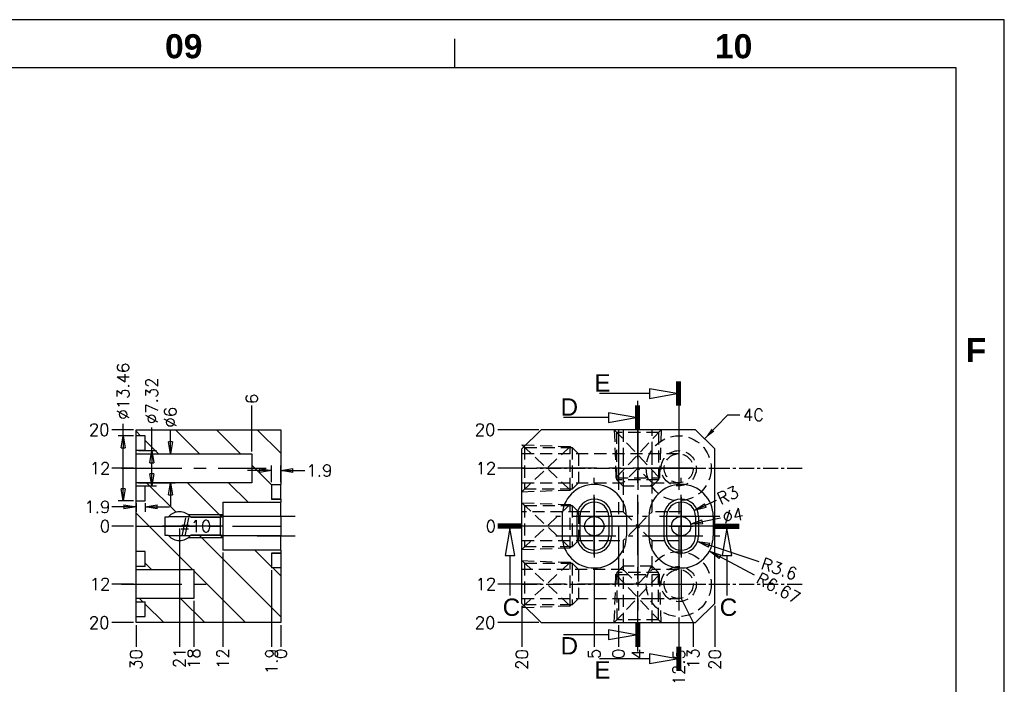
# Model space of a CAD drawing. Extents: x 2651 to 11825, y -3833 to 1075.
# Tile 461 of 656: x 5967 to 6171, y -3151 to -3013. Entities that reach past the tile are written whole.
import ezdxf
from ezdxf.enums import TextEntityAlignment as Align

# ---------------------------------------------------------------- set-up
doc = ezdxf.new("R2010")
doc.units = 0
doc.header["$LTSCALE"] = 10
for name, pattern in [('CENTER', [2, 1.25, -0.25, 0.25, -0.25]), ('HIDDEN', [0.375, 0.25, -0.125]), ('PHANTOM', [2.5, 1.25, -0.25, 0.25, -0.25, 0.25, -0.25])]:
    doc.linetypes.add(name, pattern=pattern)
doc.layers.get('0').update_dxf_attribs({"linetype": 'CONTINUOUS'})
doc.layers.get('Defpoints').update_dxf_attribs({"linetype": 'CONTINUOUS'})
for name, color, linetype in [('204', 7, 'CONTINUOUS'), ('BOX', 4, 'CONTINUOUS'), ('CEN', 1, 'CENTER'), ('COOL', 150, 'HIDDEN'), ('DIM', 3, 'CONTINUOUS'), ('PART', 7, 'CONTINUOUS'), ('TEXT', 4, 'CONTINUOUS'), ('WARNINGS', 7, 'CONTINUOUS')]:
    doc.layers.add(name, color=color, linetype=linetype)
doc.styles.get("Standard").update_dxf_attribs({"font": 'romans.shx'})
doc.dimstyles.new('1-1', dxfattribs={"dimtxt": 2.5, "dimasz": 2.5, "dimexe": 1, "dimexo": 0.5, "dimtad": 0, "dimrnd": 1.38778e-17, "dimzin": 9, "dimdsep": 46, "dimtxsty": 'Standard', "dimblk": 'CLOSED', "dimcen": 0, "dimclrd": 3, "dimclre": 3, "dimclrt": 3, "dimazin": 2, "dimtfac": 0.75, "dimtofl": 0, "dimtmove": 0, "dimatfit": 3, "dimfxl": 0, "dimtolj": 1, "dimarcsym": 0})

# ---------------------------------------------------------------- blocks, each defined once
blk = doc.blocks.new('dg')
at = {"color": 4}
blk.add_line((1026, 816), (1026, 810), dxfattribs=at)
at = {"layer": 'BOX', "color": 3}
for points in [[(0, 0), (1140, 0), (1140, 820), (0, 820)], [(10, 10), (1130, 10), (1130, 810), (10, 810)]]:
    blk.add_lwpolyline(points, close=True, dxfattribs=at)
at = {"color": 4, "char_height": 5, "attachment_point": 1}
for s, width, heights, insert in [('{\\fArial|b1|i0|c0|p34;\\C6;09}', 8, [5.81], (966, 817)), ('{\\fArial|b1|i0|c0|p34;\\C6;10}', 8, [0], (1080, 817)), ('{\\fArial|b1|i0|c0|p34;\\C6;F}', 6, [0], (1132, 754))]:
    blk.add_mtext_dynamic_manual_height_columns(s, width=width, gutter_width=12.5, heights=heights, dxfattribs=dict(at, insert=insert))
blk = doc.blocks.new('*D3571')
at = {"layer": 'Defpoints', "color": 0}
for p in [(6065.68, -3118.36), (6070.68, -3118.36), (6090.68, -3118.36)]:
    blk.add_point(p, dxfattribs=at)
at = {"layer": 'DIM', "color": 3, "lineweight": -2}
blk.add_line((6070.18, -3118.36), (6065.68, -3118.36), dxfattribs=at)
at = {"layer": 'DIM', "color": 3, "insert": (6064.23, -3118.36), "char_height": 2.5, "attachment_point": 5}
blk.add_mtext('\\A1;0', dxfattribs=at)
blk = doc.blocks.new('_Closed')
at = {"color": 0, "linetype": 'ByBlock', "lineweight": -2}
for p, q in [((-1, 0.167), (0, 0)), ((-1, 0.167), (-1, -0.167)), ((0, 0), (-1, -0.167)), ((0, 0), (-1, 0))]:
    blk.add_line(p, q, dxfattribs=at)
blk = doc.blocks.new('*D3572')
at = {"layer": 'Defpoints', "color": 0}
for p in [(6090.68, -3118.36), (6094.68, -3138.36), (6094.68, -3143.36)]:
    blk.add_point(p, dxfattribs=at)
at = {"layer": 'DIM', "color": 3, "lineweight": -2}
blk.add_line((6094.68, -3138.86), (6094.68, -3143.36), dxfattribs=at)
at = {"layer": 'DIM', "color": 3, "insert": (6094.68, -3144.88), "char_height": 2.5, "attachment_point": 5, "rotation": 90}
blk.add_mtext('\\A1;4', dxfattribs=at)
blk = doc.blocks.new('*D3573')
at = {"layer": 'Defpoints', "color": 0}
for p in [(6090.68, -3118.36), (6090.68, -3138.36), (6090.68, -3143.36)]:
    blk.add_point(p, dxfattribs=at)
at = {"layer": 'DIM', "color": 3, "lineweight": -2}
blk.add_line((6090.68, -3138.86), (6090.68, -3143.36), dxfattribs=at)
at = {"layer": 'DIM', "color": 3, "insert": (6090.68, -3144.82), "char_height": 2.5, "attachment_point": 5, "rotation": 90}
blk.add_mtext('\\A1;0', dxfattribs=at)
blk = doc.blocks.new('*D3574')
at = {"layer": 'Defpoints', "color": 0}
for p in [(6090.68, -3118.36), (6070.68, -3134.36), (6070.68, -3143.36)]:
    blk.add_point(p, dxfattribs=at)
at = {"layer": 'DIM', "color": 3, "lineweight": -2}
blk.add_line((6070.68, -3134.86), (6070.68, -3143.36), dxfattribs=at)
at = {"layer": 'DIM', "color": 3, "insert": (6070.68, -3146.01), "char_height": 2.5, "attachment_point": 5, "rotation": 90}
blk.add_mtext('\\A1;20', dxfattribs=at)
blk = doc.blocks.new('*D3575')
at = {"layer": 'Defpoints', "color": 0}
for p in [(6090.68, -3118.36), (6110.68, -3134.36), (6110.68, -3143.36)]:
    blk.add_point(p, dxfattribs=at)
at = {"layer": 'DIM', "color": 3, "lineweight": -2}
blk.add_line((6110.68, -3134.86), (6110.68, -3143.36), dxfattribs=at)
at = {"layer": 'DIM', "color": 3, "insert": (6110.68, -3146.01), "char_height": 2.5, "attachment_point": 5, "rotation": 90}
blk.add_mtext('\\A1;20', dxfattribs=at)
blk = doc.blocks.new('*D3576')
at = {"layer": 'Defpoints', "color": 0}
for p in [(6090.68, -3118.36), (6103.18, -3137.09), (6103.18, -3143.36)]:
    blk.add_point(p, dxfattribs=at)
at = {"layer": 'DIM', "color": 3, "lineweight": -2}
blk.add_line((6103.18, -3137.59), (6103.18, -3143.36), dxfattribs=at)
at = {"layer": 'DIM', "color": 3, "insert": (6103.18, -3147.61), "char_height": 2.5, "attachment_point": 5, "rotation": 90}
blk.add_mtext('\\A1;12.5', dxfattribs=at)
blk = doc.blocks.new('*D3577')
at = {"layer": 'Defpoints', "color": 0}
for p in [(6090.68, -3118.36), (6085.68, -3127.36), (6085.68, -3143.36)]:
    blk.add_point(p, dxfattribs=at)
at = {"layer": 'DIM', "color": 3, "lineweight": -2}
blk.add_line((6085.68, -3127.86), (6085.68, -3143.36), dxfattribs=at)
at = {"layer": 'DIM', "color": 3, "insert": (6085.68, -3144.82), "char_height": 2.5, "attachment_point": 5, "rotation": 90}
blk.add_mtext('\\A1;5', dxfattribs=at)
blk = doc.blocks.new('*D3578')
at = {"layer": 'Defpoints', "color": 0}
for p in [(6090.68, -3118.36), (6103.68, -3127.03), (6106.17, -3143.36)]:
    blk.add_point(p, dxfattribs=at)
at = {"layer": 'DIM', "color": 3, "lineweight": -2}
for p, q in [((6103.68, -3127.53), (6103.68, -3133.36)), ((6103.68, -3133.36), (6106.17, -3138.36)), ((6106.17, -3138.36), (6106.17, -3143.36))]:
    blk.add_line(p, q, dxfattribs=at)
at = {"layer": 'DIM', "color": 3, "insert": (6106.17, -3145.83), "char_height": 2.5, "attachment_point": 5, "rotation": 90}
blk.add_mtext('\\A1;13', dxfattribs=at)
blk = doc.blocks.new('*D3579')
at = {"layer": 'Defpoints', "color": 0}
for p in [(6065.68, -3106.36), (6070.68, -3106.36), (6090.68, -3118.36)]:
    blk.add_point(p, dxfattribs=at)
at = {"layer": 'DIM', "color": 3, "lineweight": -2}
blk.add_line((6070.18, -3106.36), (6065.68, -3106.36), dxfattribs=at)
at = {"layer": 'DIM', "color": 3, "insert": (6063.21, -3106.36), "char_height": 2.5, "attachment_point": 5}
blk.add_mtext('\\A1;12', dxfattribs=at)
blk = doc.blocks.new('*D3580')
at = {"layer": 'Defpoints', "color": 0}
for p in [(6090.68, -3118.36), (6065.68, -3130.36), (6070.68, -3130.36)]:
    blk.add_point(p, dxfattribs=at)
at = {"layer": 'DIM', "color": 3, "lineweight": -2}
blk.add_line((6070.18, -3130.36), (6065.68, -3130.36), dxfattribs=at)
at = {"layer": 'DIM', "color": 3, "insert": (6063.21, -3130.36), "char_height": 2.5, "attachment_point": 5}
blk.add_mtext('\\A1;12', dxfattribs=at)
blk = doc.blocks.new('*D3581')
at = {"layer": 'Defpoints', "color": 0}
for p in [(6090.68, -3118.36), (6065.68, -3138.36), (6074.68, -3138.36)]:
    blk.add_point(p, dxfattribs=at)
at = {"layer": 'DIM', "color": 3, "lineweight": -2}
blk.add_line((6074.18, -3138.36), (6065.68, -3138.36), dxfattribs=at)
at = {"layer": 'DIM', "color": 3, "insert": (6063.04, -3138.36), "char_height": 2.5, "attachment_point": 5}
blk.add_mtext('\\A1;20', dxfattribs=at)
blk = doc.blocks.new('*D3582')
at = {"layer": 'Defpoints', "color": 0}
for p in [(6065.68, -3098.36), (6074.68, -3098.36), (6090.68, -3118.36)]:
    blk.add_point(p, dxfattribs=at)
at = {"layer": 'DIM', "color": 3, "lineweight": -2}
blk.add_line((6074.18, -3098.36), (6065.68, -3098.36), dxfattribs=at)
at = {"layer": 'DIM', "color": 3, "insert": (6063.04, -3098.36), "char_height": 2.5, "attachment_point": 5}
blk.add_mtext('\\A1;20', dxfattribs=at)
blk = doc.blocks.new('*D3583')
at = {"layer": 'Defpoints', "color": 0}
for p in [(6020.68, -3118.36), (6020.68, -3138.36), (6020.68, -3143.36)]:
    blk.add_point(p, dxfattribs=at)
at = {"layer": 'DIM', "color": 3, "lineweight": -2}
blk.add_line((6020.68, -3138.86), (6020.68, -3143.36), dxfattribs=at)
at = {"layer": 'DIM', "color": 3, "insert": (6020.68, -3144.82), "char_height": 2.5, "attachment_point": 5, "rotation": 90}
blk.add_mtext('\\A1;0', dxfattribs=at)
blk = doc.blocks.new('*D3589')
at = {"layer": 'Defpoints', "color": 0}
for p in [(6020.68, -3118.36), (6008.68, -3123.32), (6008.68, -3143.36)]:
    blk.add_point(p, dxfattribs=at)
at = {"layer": 'DIM', "color": 3, "lineweight": -2}
blk.add_line((6008.68, -3123.82), (6008.68, -3143.36), dxfattribs=at)
at = {"layer": 'DIM', "color": 3, "insert": (6008.68, -3145.83), "char_height": 2.5, "attachment_point": 5, "rotation": 90}
blk.add_mtext('\\A1;12', dxfattribs=at)
blk = doc.blocks.new('*D3590')
at = {"layer": 'Defpoints', "color": 0}
for p in [(6020.68, -3118.36), (6018.78, -3127.01), (6018.78, -3143.36)]:
    blk.add_point(p, dxfattribs=at)
at = {"layer": 'DIM', "color": 3, "lineweight": -2}
blk.add_line((6018.78, -3127.51), (6018.78, -3143.36), dxfattribs=at)
at = {"layer": 'DIM', "color": 3, "insert": (6018.78, -3146.36), "char_height": 2.5, "attachment_point": 5, "rotation": 90}
blk.add_mtext('\\A1;1.9', dxfattribs=at)
blk = doc.blocks.new('*D3591')
at = {"layer": 'Defpoints', "color": 0}
for p in [(6020.68, -3118.36), (6002.68, -3133.36), (6002.68, -3143.36)]:
    blk.add_point(p, dxfattribs=at)
at = {"layer": 'DIM', "color": 3, "lineweight": -2}
blk.add_line((6002.68, -3133.86), (6002.68, -3143.36), dxfattribs=at)
at = {"layer": 'DIM', "color": 3, "insert": (6002.68, -3145.83), "char_height": 2.5, "attachment_point": 5, "rotation": 90}
blk.add_mtext('\\A1;18', dxfattribs=at)
blk = doc.blocks.new('*D3592')
at = {"layer": 'Defpoints', "color": 0}
for p in [(6020.68, -3118.36), (5990.68, -3138.36), (5990.68, -3143.36)]:
    blk.add_point(p, dxfattribs=at)
at = {"layer": 'DIM', "color": 3, "lineweight": -2}
blk.add_line((5990.68, -3138.86), (5990.68, -3143.36), dxfattribs=at)
at = {"layer": 'DIM', "color": 3, "insert": (5990.68, -3146.01), "char_height": 2.5, "attachment_point": 5, "rotation": 90}
blk.add_mtext('\\A1;30', dxfattribs=at)
blk = doc.blocks.new('*D3593')
at = {"layer": 'Defpoints', "color": 0}
for p in [(5999.68, -3118.36), (6020.68, -3118.36), (5999.68, -3143.36)]:
    blk.add_point(p, dxfattribs=at)
at = {"layer": 'DIM', "color": 3, "lineweight": -2}
blk.add_line((5999.68, -3118.86), (5999.68, -3143.36), dxfattribs=at)
at = {"layer": 'DIM', "color": 3, "insert": (5999.68, -3145.65), "char_height": 2.5, "attachment_point": 5, "rotation": 90}
blk.add_mtext('\\A1;21', dxfattribs=at)
blk = doc.blocks.new('*D3602')
at = {"layer": 'Defpoints', "color": 0}
for p in [(5985.68, -3118.36), (5990.68, -3118.36), (6020.68, -3118.36)]:
    blk.add_point(p, dxfattribs=at)
at = {"layer": 'DIM', "color": 3, "lineweight": -2}
blk.add_line((5990.18, -3118.36), (5985.68, -3118.36), dxfattribs=at)
at = {"layer": 'DIM', "color": 3, "insert": (5984.23, -3118.36), "char_height": 2.5, "attachment_point": 5}
blk.add_mtext('\\A1;0', dxfattribs=at)
blk = doc.blocks.new('*D3603')
at = {"layer": 'Defpoints', "color": 0}
for p in [(5985.68, -3106.36), (5990.68, -3106.36), (6020.68, -3118.36)]:
    blk.add_point(p, dxfattribs=at)
at = {"layer": 'DIM', "color": 3, "lineweight": -2}
blk.add_line((5990.18, -3106.36), (5985.68, -3106.36), dxfattribs=at)
at = {"layer": 'DIM', "color": 3, "insert": (5983.21, -3106.36), "char_height": 2.5, "attachment_point": 5}
blk.add_mtext('\\A1;12', dxfattribs=at)
blk = doc.blocks.new('*D3604')
at = {"layer": 'Defpoints', "color": 0}
for p in [(5985.68, -3098.36), (5990.68, -3098.36), (6020.68, -3118.36)]:
    blk.add_point(p, dxfattribs=at)
at = {"layer": 'DIM', "color": 3, "lineweight": -2}
blk.add_line((5990.18, -3098.36), (5985.68, -3098.36), dxfattribs=at)
at = {"layer": 'DIM', "color": 3, "insert": (5983.04, -3098.36), "char_height": 2.5, "attachment_point": 5}
blk.add_mtext('\\A1;20', dxfattribs=at)
blk = doc.blocks.new('*D3605')
at = {"layer": 'Defpoints', "color": 0}
for p in [(6020.68, -3118.36), (5985.68, -3130.36), (5990.68, -3130.36)]:
    blk.add_point(p, dxfattribs=at)
at = {"layer": 'DIM', "color": 3, "lineweight": -2}
blk.add_line((5990.18, -3130.36), (5985.68, -3130.36), dxfattribs=at)
at = {"layer": 'DIM', "color": 3, "insert": (5983.21, -3130.36), "char_height": 2.5, "attachment_point": 5}
blk.add_mtext('\\A1;12', dxfattribs=at)
blk = doc.blocks.new('*D3606')
at = {"layer": 'Defpoints', "color": 0}
for p in [(6020.68, -3118.36), (5985.68, -3138.36), (5990.68, -3138.36)]:
    blk.add_point(p, dxfattribs=at)
at = {"layer": 'DIM', "color": 3, "lineweight": -2}
blk.add_line((5990.18, -3138.36), (5985.68, -3138.36), dxfattribs=at)
at = {"layer": 'DIM', "color": 3, "insert": (5983.04, -3138.36), "char_height": 2.5, "attachment_point": 5}
blk.add_mtext('\\A1;20', dxfattribs=at)
blk = doc.blocks.new('*D3607')
at = {"layer": 'Defpoints', "color": 0}
for p in [(6014.68, -3093.36), (6014.68, -3103.36), (6020.68, -3118.36)]:
    blk.add_point(p, dxfattribs=at)
at = {"layer": 'DIM', "color": 3, "lineweight": -2}
blk.add_line((6014.68, -3102.86), (6014.68, -3093.36), dxfattribs=at)
at = {"layer": 'DIM', "color": 3, "insert": (6014.68, -3091.96), "char_height": 2.5, "attachment_point": 5, "rotation": 90}
blk.add_mtext('\\A1;6', dxfattribs=at)
blk = doc.blocks.new('*D3608')
at = {"layer": 'Defpoints', "color": 0}
for p in [(5990.68, -3102.7), (5990.68, -3110.02), (5993.93, -3110.02)]:
    blk.add_point(p, dxfattribs=at)
at = {"layer": 'DIM', "color": 3, "lineweight": -2}
for p, q in [((5993.93, -3102.7), (5993.93, -3097.91)), ((5991.18, -3102.7), (5994.93, -3102.7)), ((5993.93, -3107.52), (5993.93, -3105.2)), ((5991.18, -3110.02), (5994.93, -3110.02))]:
    blk.add_line(p, q, dxfattribs=at)
at = {"layer": 'DIM', "color": 3, "lineweight": -2, "xscale": 2.5, "yscale": 2.5, "zscale": 2.5}
for p, rotation in [((5993.93, -3102.7), 90), ((5993.93, -3110.02), 270)]:
    blk.add_blockref('_Closed', p, dxfattribs=dict(at, rotation=rotation))
at = {"layer": 'DIM', "color": 3, "insert": (5993.93, -3092.35), "char_height": 2.5, "attachment_point": 5, "rotation": 90}
blk.add_mtext('\\A1;%%c7.32', dxfattribs=at)
blk = doc.blocks.new('*D3609')
at = {"layer": 'Defpoints', "color": 0}
for p in [(5990.68, -3103.36), (5990.68, -3109.36), (5997.79, -3109.36)]:
    blk.add_point(p, dxfattribs=at)
at = {"layer": 'DIM', "color": 3, "lineweight": -2}
for p, q in [((5997.79, -3100.86), (5997.79, -3098.36)), ((5991.18, -3103.36), (5998.79, -3103.36)), ((5991.18, -3109.36), (5998.79, -3109.36)), ((5997.79, -3111.86), (5997.79, -3114.36))]:
    blk.add_line(p, q, dxfattribs=at)
at = {"layer": 'DIM', "color": 3, "lineweight": -2, "xscale": 2.5, "yscale": 2.5, "zscale": 2.5}
for p, rotation in [((5997.79, -3103.36), 270), ((5997.79, -3109.36), 90)]:
    blk.add_blockref('_Closed', p, dxfattribs=dict(at, rotation=rotation))
at = {"layer": 'DIM', "color": 3, "insert": (5997.79, -3095.77), "char_height": 2.5, "attachment_point": 5, "rotation": 90}
blk.add_mtext('\\A1;%%c6', dxfattribs=at)
blk = doc.blocks.new('*D3610')
at = {"layer": 'Defpoints', "color": 0}
for p in [(5990.68, -3099.63), (5988, -3113.09), (5990.68, -3113.09)]:
    blk.add_point(p, dxfattribs=at)
at = {"layer": 'DIM', "color": 3, "lineweight": -2}
for p, q in [((5988, -3099.63), (5988, -3097.13)), ((5990.18, -3099.63), (5987, -3099.63)), ((5988, -3110.59), (5988, -3102.13)), ((5990.18, -3113.09), (5987, -3113.09))]:
    blk.add_line(p, q, dxfattribs=at)
at = {"layer": 'DIM', "color": 3, "lineweight": -2, "xscale": 2.5, "yscale": 2.5, "zscale": 2.5}
for p, rotation in [((5988, -3099.63), 90), ((5988, -3113.09), 270)]:
    blk.add_blockref('_Closed', p, dxfattribs=dict(at, rotation=rotation))
at = {"layer": 'DIM', "color": 3, "insert": (5988, -3090.37), "char_height": 2.5, "attachment_point": 5, "rotation": 90}
blk.add_mtext('\\A1;%%c13.46', dxfattribs=at)
blk = doc.blocks.new('*D3611')
at = {"layer": 'Defpoints', "color": 0}
for p in [(5990.68, -3113.09), (5992.58, -3113.09), (5992.58, -3114.36)]:
    blk.add_point(p, dxfattribs=at)
at = {"layer": 'DIM', "color": 3, "lineweight": -2}
for p, q in [((5988.18, -3114.36), (5985.68, -3114.36)), ((5990.68, -3113.59), (5990.68, -3115.36)), ((5992.58, -3113.59), (5992.58, -3115.36)), ((5995.08, -3114.36), (5997.58, -3114.36))]:
    blk.add_line(p, q, dxfattribs=at)
at = {"layer": 'DIM', "color": 3, "lineweight": -2, "xscale": 2.5, "yscale": 2.5, "zscale": 2.5}
blk.add_blockref('_Closed', (5990.68, -3114.36), dxfattribs=at)
at = {"layer": 'DIM', "color": 3, "lineweight": -2, "xscale": 2.5, "yscale": 2.5, "zscale": 2.5, "rotation": 180}
blk.add_blockref('_Closed', (5992.58, -3114.36), dxfattribs=at)
at = {"layer": 'DIM', "color": 3, "insert": (5982.68, -3114.36), "char_height": 2.5, "attachment_point": 5}
blk.add_mtext('\\A1;1.9', dxfattribs=at)
blk = doc.blocks.new('*D3612')
at = {"layer": 'Defpoints', "color": 0}
for p in [(6018.78, -3106.81), (6018.78, -3109.71), (6020.68, -3109.71)]:
    blk.add_point(p, dxfattribs=at)
at = {"layer": 'DIM', "color": 3, "lineweight": -2}
for p, q in [((6016.28, -3106.81), (6013.78, -3106.81)), ((6018.78, -3109.21), (6018.78, -3105.81)), ((6020.68, -3109.21), (6020.68, -3105.81)), ((6023.18, -3106.81), (6025.68, -3106.81))]:
    blk.add_line(p, q, dxfattribs=at)
at = {"layer": 'DIM', "color": 3, "lineweight": -2, "xscale": 2.5, "yscale": 2.5, "zscale": 2.5}
blk.add_blockref('_Closed', (6018.78, -3106.81), dxfattribs=at)
at = {"layer": 'DIM', "color": 3, "lineweight": -2, "xscale": 2.5, "yscale": 2.5, "zscale": 2.5, "rotation": 180}
blk.add_blockref('_Closed', (6020.68, -3106.81), dxfattribs=at)
at = {"layer": 'DIM', "color": 3, "insert": (6028.69, -3106.81), "char_height": 2.5, "attachment_point": 5}
blk.add_mtext('\\A1;1.9', dxfattribs=at)
blk = doc.blocks.new('*D3613')
at = {"layer": 'Defpoints', "color": 0}
for p in [(6103.68, -3116.36), (6106.41, -3115.11)]:
    blk.add_point(p, dxfattribs=at)
at = {"layer": 'DIM', "color": 3, "lineweight": -2}
blk.add_line((6110.96, -3113.04), (6108.69, -3114.08), dxfattribs=at)
at = {"layer": 'DIM', "color": 3, "lineweight": -2, "xscale": 2.5, "yscale": 2.5, "zscale": 2.5, "rotation": 204.4825697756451}
blk.add_blockref('_Closed', (6106.41, -3115.11), dxfattribs=at)
at = {"layer": 'DIM', "color": 3, "insert": (6113.38, -3111.94), "char_height": 2.5, "attachment_point": 5, "rotation": 24.4826}
blk.add_mtext('\\A1;R3', dxfattribs=at)
blk = doc.blocks.new('*D3614')
at = {"layer": 'Defpoints', "color": 0}
for p in [(6103.68, -3120.36), (6107.1, -3121.51)]:
    blk.add_point(p, dxfattribs=at)
at = {"layer": 'DIM', "color": 3, "lineweight": -2}
blk.add_line((6119.83, -3125.78), (6109.47, -3122.3), dxfattribs=at)
at = {"layer": 'DIM', "color": 3, "lineweight": -2, "xscale": 2.5, "yscale": 2.5, "zscale": 2.5, "rotation": 161.4197189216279}
blk.add_blockref('_Closed', (6107.1, -3121.51), dxfattribs=at)
at = {"layer": 'DIM', "color": 3, "insert": (6124.03, -3127.2), "char_height": 2.5, "attachment_point": 5, "rotation": 341.4197}
blk.add_mtext('\\A1;R3.6', dxfattribs=at)
blk = doc.blocks.new('*D3615')
at = {"layer": 'Defpoints', "color": 0}
for p in [(6103.68, -3120.36), (6109.56, -3123.52)]:
    blk.add_point(p, dxfattribs=at)
at = {"layer": 'DIM', "color": 3, "lineweight": -2}
blk.add_line((6118.91, -3128.55), (6111.76, -3124.7), dxfattribs=at)
at = {"layer": 'DIM', "color": 3, "lineweight": -2, "xscale": 2.5, "yscale": 2.5, "zscale": 2.5, "rotation": 151.7229616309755}
blk.add_blockref('_Closed', (6109.56, -3123.52), dxfattribs=at)
at = {"layer": 'DIM', "color": 3, "insert": (6123.86, -3131.21), "char_height": 2.5, "attachment_point": 5, "rotation": 331.723}
blk.add_mtext('\\A1;R6.67', dxfattribs=at)
blk = doc.blocks.new('*D3616')
at = {"layer": 'Defpoints', "color": 0}
for p in [(6101.73, -3118.76), (6105.64, -3117.96)]:
    blk.add_point(p, dxfattribs=at)
at = {"layer": 'DIM', "color": 3, "lineweight": -2}
blk.add_line((6111.82, -3116.69), (6108.09, -3117.45), dxfattribs=at)
at = {"layer": 'DIM', "color": 3, "lineweight": -2, "xscale": 2.5, "yscale": 2.5, "zscale": 2.5, "rotation": 191.6098582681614}
blk.add_blockref('_Closed', (6105.64, -3117.96), dxfattribs=at)
at = {"layer": 'DIM', "color": 3, "insert": (6114.41, -3116.15), "char_height": 2.5, "attachment_point": 5, "rotation": 11.6099}
blk.add_mtext('\\A1;∅4', dxfattribs=at)

msp = doc.modelspace()

# ---------------------------------------------------------------- linework, layer by layer
at = {"layer": '204', "color": 0, "linetype": 'Continuous'}
for p, q in [((5990.684, -3099.628), (5990.684, -3098.358)), ((5990.684, -3098.358), (6020.684, -3098.358)), ((6020.684, -3098.358), (6020.684, -3109.707)), ((6074.684, -3098.358), (6070.684, -3102.358)), ((6106.684, -3098.358), (6074.684, -3098.358)), ((6110.684, -3102.358), (6106.684, -3098.358)), ((5992.584, -3099.628), (5990.684, -3099.628)), ((5990.684, -3102.698), (5990.684, -3099.628)), ((5992.584, -3102.698), (5992.584, -3099.628)), ((5990.684, -3103.358), (5990.684, -3102.698)), ((5992.584, -3102.698), (5990.684, -3102.698)), ((6070.684, -3134.358), (6070.684, -3102.358)), ((6110.684, -3134.358), (6110.684, -3102.358)), ((5990.684, -3103.358), (6011.684, -3103.358)), ((5990.684, -3109.358), (5990.684, -3103.358)), ((6011.684, -3103.358), (6014.684, -3103.358)), ((6014.684, -3103.358), (6014.684, -3109.358)), ((5990.684, -3110.018), (5990.684, -3109.358)), ((6011.684, -3109.358), (5990.684, -3109.358)), ((5990.684, -3110.018), (5992.584, -3110.018)), ((5990.684, -3113.088), (5990.684, -3110.018)), ((5992.584, -3113.088), (5992.584, -3110.018)), ((6014.684, -3109.358), (6011.684, -3109.358)), ((6018.784, -3109.707), (6020.684, -3109.707)), ((6018.784, -3109.707), (6018.784, -3112.793)), ((6020.684, -3112.758), (6020.684, -3109.707)), ((6020.684, -3112.758), (6018.784, -3112.758)), ((6018.784, -3112.793), (6020.684, -3112.793)), ((6020.684, -3112.758), (6020.684, -3112.793)), ((6020.684, -3112.793), (6020.684, -3113.4)), ((5990.684, -3123.628), (5990.684, -3113.088)), ((5990.684, -3113.088), (5992.584, -3113.088)), ((6008.684, -3113.4), (6020.684, -3113.4)), ((6008.684, -3113.4), (6008.684, -3116.421)), ((6020.684, -3116.358), (6020.684, -3113.4)), ((5996.684, -3116.421), (5997.393, -3116.421)), ((5996.684, -3120.294), (5996.684, -3116.421)), ((5997.448, -3116.358), (6001.92, -3116.358)), ((6001.975, -3116.421), (6008.684, -3116.421)), ((6008.684, -3116.421), (6008.684, -3120.294)), ((6020.684, -3116.358), (6020.684, -3120.358)), ((6079.014, -3116.358), (6079.014, -3120.358)), ((6082.084, -3116.358), (6082.084, -3120.358)), ((6082.684, -3116.358), (6082.684, -3120.358)), ((6088.684, -3116.358), (6088.684, -3120.358)), ((6089.284, -3116.358), (6089.284, -3120.358)), ((6092.354, -3116.358), (6092.354, -3120.358)), ((6097.014, -3116.358), (6097.014, -3120.358)), ((6100.084, -3116.358), (6100.084, -3120.358)), ((6100.684, -3116.358), (6100.684, -3120.358)), ((6106.684, -3116.358), (6106.684, -3120.358)), ((6107.284, -3116.358), (6107.284, -3120.358)), ((6110.354, -3116.358), (6110.354, -3120.358)), ((5997.393, -3120.294), (5996.684, -3120.294)), ((6001.92, -3120.358), (5997.448, -3120.358)), ((6008.684, -3120.294), (6001.975, -3120.294)), ((6008.684, -3120.294), (6008.684, -3123.316)), ((6020.684, -3123.316), (6020.684, -3120.358)), ((5992.584, -3123.628), (5990.684, -3123.628)), ((5990.684, -3126.698), (5990.684, -3123.628)), ((5992.584, -3126.698), (5992.584, -3123.628)), ((6020.684, -3123.316), (6008.684, -3123.316)), ((6020.684, -3123.923), (6018.784, -3123.923)), ((6018.784, -3123.923), (6018.784, -3127.009)), ((6018.784, -3123.958), (6020.684, -3123.958)), ((6020.684, -3123.316), (6020.684, -3123.923)), ((6020.684, -3123.958), (6020.684, -3123.923)), ((6020.684, -3123.958), (6020.684, -3127.009)), ((5990.684, -3127.358), (5990.684, -3126.698)), ((5992.584, -3126.698), (5990.684, -3126.698)), ((6020.684, -3127.009), (6018.784, -3127.009)), ((6020.684, -3127.009), (6020.684, -3138.358)), ((5990.684, -3127.358), (5999.684, -3127.358)), ((5990.684, -3133.358), (5990.684, -3127.358)), ((5999.684, -3127.358), (6002.684, -3127.358)), ((6002.684, -3127.358), (6002.684, -3133.358)), ((5990.684, -3134.018), (5990.684, -3133.358)), ((5999.684, -3133.358), (5990.684, -3133.358)), ((6002.684, -3133.358), (5999.684, -3133.358)), ((5990.684, -3134.018), (5992.584, -3134.018)), ((5990.684, -3137.088), (5990.684, -3134.018)), ((5992.584, -3137.088), (5992.584, -3134.018)), ((6070.684, -3134.358), (6074.684, -3138.358)), ((6106.684, -3138.358), (6110.684, -3134.358)), ((5990.684, -3138.358), (5990.684, -3137.088)), ((5990.684, -3137.088), (5992.584, -3137.088)), ((6020.684, -3138.358), (5990.684, -3138.358)), ((6074.684, -3138.358), (6106.684, -3138.358))]:
    msp.add_line(p, q, dxfattribs=at)
at = {"layer": '204', "color": 6, "linetype": 'HIDDEN'}
for p, q in [((6091.684, -3098.358), (6091.684, -3103.358)), ((6097.684, -3103.358), (6097.684, -3098.358)), ((6103.184, -3103.358), (6070.684, -3103.358)), ((6091.684, -3103.358), (6091.684, -3109.358)), ((6097.684, -3109.358), (6097.684, -3103.358)), ((6094.684, -3106.358), (6091.684, -3109.358)), ((6097.684, -3109.358), (6094.684, -3106.358)), ((6070.684, -3109.358), (6091.684, -3109.358)), ((6091.684, -3109.358), (6091.684, -3115.358)), ((6097.684, -3109.358), (6103.184, -3109.358)), ((6097.684, -3115.358), (6097.684, -3109.358)), ((6082.858, -3115.358), (6070.684, -3115.358)), ((6088.51, -3115.358), (6082.858, -3115.358)), ((6091.684, -3115.358), (6088.51, -3115.358)), ((6091.684, -3115.358), (6094.684, -3118.358)), ((6094.684, -3118.358), (6097.684, -3115.358)), ((6100.855, -3115.358), (6097.684, -3115.358)), ((6103.684, -3115.358), (6100.855, -3115.358)), ((6103.684, -3115.358), (6103.684, -3116.358)), ((6094.684, -3118.358), (6091.684, -3121.358)), ((6097.684, -3121.358), (6094.684, -3118.358)), ((6103.684, -3120.358), (6103.684, -3121.358)), ((6070.684, -3121.358), (6082.858, -3121.358)), ((6082.858, -3121.358), (6088.51, -3121.358)), ((6088.51, -3121.358), (6091.684, -3121.358)), ((6091.684, -3121.358), (6091.684, -3138.358)), ((6097.684, -3121.358), (6100.855, -3121.358)), ((6097.684, -3138.358), (6097.684, -3121.358)), ((6100.855, -3121.358), (6103.684, -3121.358)), ((6091.684, -3127.358), (6070.684, -3127.358)), ((6091.684, -3127.358), (6094.684, -3130.358)), ((6094.684, -3130.358), (6097.684, -3127.358)), ((6103.184, -3127.358), (6097.684, -3127.358)), ((6070.684, -3133.358), (6091.684, -3133.358)), ((6091.684, -3133.358), (6097.684, -3133.358)), ((6097.684, -3133.358), (6103.184, -3133.358))]:
    msp.add_line(p, q, dxfattribs=at)
at = {"layer": '204', "color": 253, "linetype": 'PHANTOM'}
for p, q in [((6020.684, -3116.358), (6008.684, -3116.358)), ((6020.684, -3120.358), (6008.684, -3120.358))]:
    msp.add_line(p, q, dxfattribs=at)
at = {"layer": '204', "color": 6, "linetype": 'HIDDEN'}
for centre, radius in [((6103.184, -3106.358), 6.73), ((6103.184, -3106.358), 3.66), ((6103.184, -3106.358), 3), ((6103.184, -3130.358), 6.73), ((6103.184, -3130.358), 3.66), ((6103.184, -3130.358), 3)]:
    msp.add_circle(centre, radius, dxfattribs=at)
at = {"layer": '204', "color": 0, "linetype": 'Continuous'}
for centre in [(6085.684, -3118.358), (6103.684, -3118.358)]:
    msp.add_circle(centre, 2, dxfattribs=at)
for centre, radius, start, end in [((6085.684, -3116.358), 6.67, 0, 180), ((6103.684, -3116.358), 6.67, 0, 180), ((6085.684, -3116.358), 3.6, 0, 180), ((6103.684, -3116.358), 3.6, 0, 180), ((6085.684, -3116.358), 3, 0, 180), ((6103.684, -3116.358), 3, 0, 180), ((5999.684, -3118.358), 3, 40.20712, 139.79267), ((5999.684, -3118.358), 3, 220.20716, 319.79271), ((6085.684, -3120.358), 6.67, 180, 0), ((6085.684, -3120.358), 3.6, 180, 0), ((6085.684, -3120.358), 3, 180, 0), ((6103.684, -3120.358), 6.67, 180, 0), ((6103.684, -3120.358), 3.6, 180, 0), ((6103.684, -3120.358), 3, 180, 0)]:
    msp.add_arc(centre, radius, start, end, dxfattribs=at)
at = {"layer": 'CEN'}
for p, q in [((6090.684, -3098.358), (6090.684, -3138.358)), ((5990.684, -3118.358), (6020.684, -3118.358)), ((6008.684, -3118.358), (5994.483, -3118.358))]:
    msp.add_line(p, q, dxfattribs=at)
at = {"layer": 'COOL', "color": 1, "linetype": 'CENTER', "ltscale": 0.25}
for p, q in [((6070.684, -3106.358), (6128.776, -3106.358)), ((6070.684, -3130.358), (6128.776, -3130.358))]:
    msp.add_line(p, q, dxfattribs=at)
at = {"layer": 'COOL'}
for points in [[(6099.534, -3098.358), (6098.984, -3098.908), (6090.384, -3098.908), (6089.834, -3098.358)], [(6089.834, -3098.358), (6090.175, -3108.358), (6090.384, -3108.567)], [(6099.534, -3098.358), (6090.175, -3108.358), (6099.193, -3108.358), (6089.834, -3098.358)], [(6099.534, -3098.358), (6099.193, -3108.358), (6098.984, -3108.567)], [(6098.984, -3098.908), (6098.984, -3108.776), (6090.384, -3108.776), (6090.384, -3098.908)], [(6070.684, -3101.508), (6071.234, -3102.058), (6071.234, -3110.658), (6070.684, -3111.208)], [(6070.684, -3101.508), (6080.684, -3101.849), (6080.893, -3102.058)], [(6070.684, -3101.508), (6080.684, -3110.867), (6080.684, -3101.849), (6070.684, -3111.208)], [(6071.234, -3102.058), (6081.102, -3102.058), (6081.102, -3110.658), (6071.234, -3110.658)], [(6081.102, -3102.058), (6082.402, -3103.358), (6082.402, -3109.358), (6081.102, -3110.658)], [(6098.984, -3108.776), (6097.684, -3110.076), (6091.684, -3110.076), (6090.384, -3108.776)], [(6070.684, -3111.208), (6080.684, -3110.867), (6080.893, -3110.658)], [(6070.684, -3113.508), (6071.234, -3114.058), (6071.234, -3122.658), (6070.684, -3123.208)], [(6070.684, -3113.508), (6080.684, -3113.849), (6080.893, -3114.058)], [(6070.684, -3113.508), (6080.684, -3122.867), (6080.684, -3113.849), (6070.684, -3123.208)], [(6071.234, -3114.058), (6081.102, -3114.058), (6081.102, -3122.658), (6071.234, -3122.658)], [(6081.102, -3114.058), (6082.402, -3115.358), (6082.402, -3121.358), (6081.102, -3122.658)], [(6070.684, -3123.208), (6080.684, -3122.867), (6080.893, -3122.658)], [(6070.684, -3125.508), (6071.234, -3126.058), (6071.234, -3134.658), (6070.684, -3135.208)], [(6070.684, -3125.508), (6080.684, -3125.849), (6080.893, -3126.058)], [(6070.684, -3125.508), (6080.684, -3134.867), (6080.684, -3125.849), (6070.684, -3135.208)], [(6071.234, -3126.058), (6081.102, -3126.058), (6081.102, -3134.658), (6071.234, -3134.658)], [(6081.102, -3126.058), (6082.402, -3127.358), (6082.402, -3133.358), (6081.102, -3134.658)], [(6098.984, -3127.94), (6097.684, -3126.64), (6091.684, -3126.64), (6090.384, -3127.94)], [(6089.834, -3138.358), (6090.175, -3128.358), (6090.384, -3128.149)], [(6099.534, -3138.358), (6090.175, -3128.358), (6099.193, -3128.358), (6089.834, -3138.358)], [(6098.984, -3137.808), (6098.984, -3127.94), (6090.384, -3127.94), (6090.384, -3137.808)], [(6099.534, -3138.358), (6099.193, -3128.358), (6098.984, -3128.149)], [(6070.684, -3135.208), (6080.684, -3134.867), (6080.893, -3134.658)], [(6099.534, -3138.358), (6098.984, -3137.808), (6090.384, -3137.808), (6089.834, -3138.358)]]:
    msp.add_lwpolyline(points, dxfattribs=at)
at = {"layer": 'PART', "color": 3}
for points in [[(6001.464, -3115.943), (6008.684, -3115.943)], [(6008.684, -3120.773), (6001.464, -3120.773)]]:
    msp.add_lwpolyline(points, dxfattribs=at)
at = {"layer": 'PART'}
for points in [[(6002.006, -3116.458), (6008.169, -3116.458)], [(6008.684, -3120.773), (6008.169, -3120.258), (6008.169, -3116.458), (6008.684, -3115.943)], [(6008.169, -3120.258), (6002.006, -3120.258)]]:
    msp.add_lwpolyline(points, dxfattribs=at)
at = {"layer": 'WARNINGS', "color": 1, "linetype": 'Continuous'}
for p, q in [((6102.784, -3093.358), (6102.784, -3088.358)), ((6102.984, -3093.358), (6102.984, -3088.358)), ((6103.184, -3093.358), (6103.184, -3088.358)), ((6103.384, -3093.358), (6103.384, -3088.358)), ((6103.584, -3093.358), (6103.584, -3088.358)), ((6097.113, -3090.858), (6086.784, -3090.858)), ((6094.284, -3098.358), (6094.284, -3093.358)), ((6094.484, -3098.358), (6094.484, -3093.358)), ((6094.684, -3098.358), (6094.684, -3093.358)), ((6094.684, -3093.358), (6094.684, -3098.358)), ((6094.884, -3098.358), (6094.884, -3093.358)), ((6095.084, -3098.358), (6095.084, -3093.358)), ((6103.184, -3093.358), (6103.184, -3098.358)), ((6088.613, -3095.858), (6079.284, -3095.858)), ((6070.684, -3117.958), (6065.684, -3117.958)), ((6070.684, -3118.158), (6065.684, -3118.158)), ((6070.684, -3118.358), (6065.684, -3118.358)), ((6065.684, -3118.358), (6070.684, -3118.358)), ((6070.684, -3118.558), (6065.684, -3118.558)), ((6070.684, -3118.758), (6065.684, -3118.758)), ((6110.684, -3117.958), (6115.684, -3117.958)), ((6110.684, -3118.158), (6115.684, -3118.158)), ((6110.684, -3118.358), (6115.684, -3118.358)), ((6110.684, -3118.358), (6115.684, -3118.358)), ((6110.684, -3118.558), (6115.684, -3118.558)), ((6110.684, -3118.758), (6115.684, -3118.758)), ((6068.184, -3124.429), (6068.184, -3132.758)), ((6113.184, -3124.429), (6113.184, -3132.758)), ((6094.284, -3138.358), (6094.284, -3143.358)), ((6094.484, -3138.358), (6094.484, -3143.358)), ((6094.684, -3138.358), (6094.684, -3143.358)), ((6094.684, -3138.358), (6094.684, -3143.358)), ((6094.884, -3138.358), (6094.884, -3143.358)), ((6095.084, -3138.358), (6095.084, -3143.358)), ((6103.184, -3138.358), (6103.184, -3143.358)), ((6088.613, -3140.858), (6079.284, -3140.858)), ((6102.784, -3143.358), (6102.784, -3148.358)), ((6102.984, -3143.358), (6102.984, -3148.358)), ((6103.184, -3143.358), (6103.184, -3148.358)), ((6103.384, -3143.358), (6103.384, -3148.358)), ((6103.584, -3143.358), (6103.584, -3148.358)), ((6097.113, -3145.858), (6086.784, -3145.858))]:
    msp.add_line(p, q, dxfattribs=at)
at = {"layer": 'WARNINGS', "color": 1, "linetype": 'CENTER'}
for p, q in [((6094.684, -3144.358), (6094.684, -3092.358)), ((6094.684, -3098.358), (6094.684, -3138.358)), ((6103.184, -3098.282), (6103.184, -3114.434)), ((6103.184, -3098.358), (6103.184, -3138.358)), ((5987.684, -3106.358), (6017.684, -3106.358)), ((6106.184, -3106.358), (6067.684, -3106.358)), ((6095.108, -3106.358), (6111.26, -3106.358)), ((6085.684, -3124.362), (6085.684, -3108.354)), ((6103.684, -3124.362), (6103.684, -3108.354)), ((6085.684, -3112.354), (6085.684, -3128.362)), ((6103.684, -3112.354), (6103.684, -3128.362)), ((6023.684, -3116.358), (6015.784, -3116.358)), ((6093.688, -3116.358), (6077.68, -3116.358)), ((6085.684, -3115.958), (6085.684, -3120.758)), ((6111.688, -3116.358), (6095.68, -3116.358)), ((6103.684, -3115.958), (6103.684, -3120.758)), ((6115.684, -3118.358), (6065.684, -3118.358)), ((6106.684, -3118.358), (6067.684, -3118.358)), ((6083.284, -3118.358), (6088.084, -3118.358)), ((6101.284, -3118.358), (6106.084, -3118.358)), ((6015.784, -3120.358), (6023.684, -3120.358)), ((6077.68, -3120.358), (6093.688, -3120.358)), ((6095.68, -3120.358), (6111.688, -3120.358)), ((6103.184, -3122.282), (6103.184, -3138.434)), ((5987.684, -3130.358), (6005.684, -3130.358)), ((6094.684, -3130.358), (6067.684, -3130.358)), ((6095.108, -3130.358), (6111.26, -3130.358))]:
    msp.add_line(p, q, dxfattribs=at)
at = {"layer": 'WARNINGS', "color": 253, "linetype": 'Continuous'}
for p, q in [((6003.846, -3103.358), (5998.846, -3098.358)), ((6012.332, -3103.358), (6007.332, -3098.358)), ((6020.684, -3103.225), (6015.817, -3098.358)), ((5991.631, -3099.628), (5990.684, -3098.681)), ((5995.361, -3103.358), (5992.584, -3100.581)), ((6018.784, -3109.81), (6014.684, -3105.71)), ((5998.964, -3115.446), (5992.876, -3109.358)), ((6008.424, -3116.421), (6001.361, -3109.358)), ((6013.888, -3113.4), (6009.846, -3109.358)), ((6002.391, -3127.358), (5990.684, -3115.651)), ((6020.684, -3137.166), (6003.813, -3120.295)), ((6018.784, -3126.781), (6015.319, -3123.316)), ((5993.905, -3127.358), (5992.584, -3126.037)), ((6020.684, -3128.681), (6019.012, -3127.009)), ((6013.391, -3138.358), (6002.684, -3127.651)), ((5992.08, -3134.018), (5991.42, -3133.358)), ((6004.905, -3138.358), (5999.905, -3133.358)), ((5996.42, -3138.358), (5992.584, -3134.522))]:
    msp.add_line(p, q, dxfattribs=at)
at = {"layer": 'WARNINGS', "color": 1, "linetype": 'Continuous'}
for points in [[(6097.113, -3091.858, 0), (6102.784, -3090.858, 0), (6097.113, -3089.858, 0)], [(6088.613, -3096.858, 0), (6094.284, -3095.858, 0), (6088.613, -3094.858, 0)], [(6069.184, -3124.429, 0), (6068.184, -3118.758, 0), (6067.184, -3124.429, 0)], [(6114.184, -3124.429, 0), (6113.184, -3118.758, 0), (6112.184, -3124.429, 0)], [(6088.613, -3141.858, 0), (6094.284, -3140.858, 0), (6088.613, -3139.858, 0)], [(6097.113, -3146.858, 0), (6102.784, -3145.858, 0), (6097.113, -3144.858, 0)]]:
    msp.add_polyline3d(points, close=True, dxfattribs=at)

# ---------------------------------------------------------------- block references
at = {"layer": 'DIM'}
msp.add_blockref('dg', (5030.684, -3833.358), dxfattribs=at)

# ---------------------------------------------------------------- texts
at = {"layer": 'DIM', "color": 3, "insert": (6116.469, -3095.275), "char_height": 2.5, "attachment_point": 4}
msp.add_mtext('\\A1;4C', dxfattribs=at)
at = {"layer": 'TEXT'}
msp.add_text('#10', height=2.5, dxfattribs=at).set_placement((6006.269, -3118.358), align=Align.MIDDLE_RIGHT)
at = {"layer": 'WARNINGS', "color": 7, "linetype": 'Continuous', "char_height": 3.6, "attachment_point": 1}
for s, insert in [('{\\fArial|b0|i0|c0|p18;E}', (6085.684, -3086.858)), ('{\\fArial|b0|i0|c0|p18;D}', (6078.684, -3091.858)), ('{\\fArial|b0|i0|c0|p18;C}', (6066.684, -3133.358)), ('{\\fArial|b0|i0|c0|p18;C}', (6111.684, -3133.358)), ('{\\fArial|b0|i0|c0|p18;D}', (6078.684, -3141.358)), ('{\\fArial|b0|i0|c0|p18;E}', (6085.684, -3146.358))]:
    msp.add_mtext(s, dxfattribs=dict(at, insert=insert))

# ---------------------------------------------------------------- dimensions: what is measured, and where the dimension line sits
at = {"layer": 'DIM'}
for base, p1, p2, picture, middle in [((5988.003, -3113.088), (5990.684, -3099.628), (5990.684, -3113.088), '*D3610', (5988.003, -3090.372)), ((5993.934, -3110.018), (5990.684, -3102.698), (5990.684, -3110.018), '*D3608', (5993.934, -3092.347)), ((5997.786, -3109.358), (5990.684, -3103.358), (5990.684, -3109.358), '*D3609', (5997.786, -3095.769))]:
    dim = msp.add_linear_dim(base=base, p1=p1, p2=p2, angle=90, text='%%c<>', dimstyle='1-1', dxfattribs=at)
    dim.commit()
    dim.dimension.update_dxf_attribs({"geometry": picture, "text_midpoint": middle, "dimtype": 160})
for feature_location, offset, dtype, origin, picture, middle in [((6014.684, -3103.358), (0, 10), 1, (6020.684, -3118.358), '*D3607', (6014.684, -3091.959)), ((5990.684, -3098.358), (-5, 0), 0, (6020.684, -3118.358), '*D3604', (5983.035, -3098.358)), ((6074.684, -3098.358), (-9, 0), 0, (6090.684, -3118.358), '*D3582', (6063.035, -3098.358)), ((5990.684, -3106.358), (-5, 0), 0, (6020.684, -3118.358), '*D3603', (5983.214, -3106.358)), ((6070.684, -3106.358), (-5, 0), 0, (6090.684, -3118.358), '*D3579', (6063.214, -3106.358)), ((5990.684085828, -3118.357951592), (-5, 0), 0, (6020.684085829, -3118.357951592), '*D3602', (5984.225752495, -3118.357951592)), ((6070.684085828, -3118.357951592), (-5, 0), 0, (6090.684085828, -3118.357951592), '*D3571', (6064.225752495, -3118.357951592)), ((5990.684, -3138.358), (-5, 0), 0, (6020.684, -3118.358), '*D3606', (5983.035, -3138.358)), ((5990.684, -3130.358), (-5, 0), 0, (6020.684, -3118.358), '*D3605', (5983.214, -3130.358)), ((5990.684, -3138.358), (0, -5), 1, (6020.684, -3118.358), '*D3592', (5990.684, -3146.007)), ((5999.684, -3118.358), (0, -25), 1, (6020.684, -3118.358), '*D3593', (5999.684, -3145.65)), ((6002.684, -3133.358), (0, -10), 1, (6020.684, -3118.358), '*D3591', (6002.684, -3145.828)), ((6008.684, -3123.316), (0, -20.042), 1, (6020.684, -3118.358), '*D3589', (6008.684, -3145.828)), ((6018.784, -3127.009), (0, -16.349), 1, (6020.684, -3118.358), '*D3590', (6018.784, -3146.364)), ((6020.684085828, -3138.357951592), (0, -5), 1, (6020.684085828, -3118.357951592), '*D3583', (6020.684085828, -3144.816284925)), ((6074.684, -3138.358), (-9, 0), 0, (6090.684, -3118.358), '*D3581', (6063.035, -3138.358)), ((6070.684, -3130.358), (-5, 0), 0, (6090.684, -3118.358), '*D3580', (6063.214, -3130.358)), ((6070.684, -3134.358), (0, -9), 1, (6090.684, -3118.358), '*D3574', (6070.684, -3146.007)), ((6085.684, -3127.358), (0, -16), 1, (6090.684, -3118.358), '*D3577', (6085.684, -3144.816)), ((6090.684085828, -3138.357951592), (0, -5), 1, (6090.684085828, -3118.357951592), '*D3573', (6090.684085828, -3144.816284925)), ((6094.684, -3138.358), (0, -5), 1, (6090.684, -3118.358), '*D3572', (6094.684, -3144.876)), ((6110.684, -3134.358), (0, -9), 1, (6090.684, -3118.358), '*D3575', (6110.684, -3146.007)), ((6103.184, -3137.088), (0, -6.27), 1, (6090.684, -3118.358), '*D3576', (6103.184, -3147.614)), ((6103.684, -3127.028), (2.488, -16.33), 1, (6090.684, -3118.358), '*D3578', (6106.172, -3145.828))]:
    dim = msp.add_ordinate_dim(feature_location=feature_location, offset=offset, dtype=dtype, origin=origin, dimstyle='1-1', dxfattribs=at)
    dim.commit()
    dim.dimension.update_dxf_attribs({"geometry": picture, "text_midpoint": middle})
for base, p1, p2, picture, middle in [((6018.784, -3106.811), (6020.684, -3109.707), (6018.784, -3109.707), '*D3612', (6028.69, -3106.811)), ((5992.584, -3114.365), (5990.684, -3113.088), (5992.584, -3113.088), '*D3611', (5982.678, -3114.365))]:
    dim = msp.add_linear_dim(base=base, p1=p1, p2=p2, dimstyle='1-1', dxfattribs=at)
    dim.commit()
    dim.dimension.update_dxf_attribs({"geometry": picture, "text_midpoint": middle, "dimtype": 160})
dim = msp.add_radius_dim(center=(6103.684, -3116.358), mpoint=(6106.414, -3115.115), dimstyle='1-1', dxfattribs=at)
dim.commit()
dim.dimension.update_dxf_attribs({"geometry": '*D3613', "text_midpoint": (6113.375, -3111.945)})
dim = msp.add_diameter_dim_2p(p1=(6101.725, -3118.76), p2=(6105.643, -3117.955), dimstyle='1-1', dxfattribs=at)
dim.commit()
dim.dimension.update_dxf_attribs({"geometry": '*D3616', "text_midpoint": (6114.413, -3116.154), "dimtype": 163})
for mpoint, picture, middle in [((6107.096, -3121.505), '*D3614', (6124.029, -3127.197)), ((6109.558, -3123.518), '*D3615', (6123.861, -3131.212))]:
    dim = msp.add_radius_dim(center=(6103.684, -3120.358), mpoint=mpoint, dimstyle='1-1', dxfattribs=at)
    dim.commit()
    dim.dimension.update_dxf_attribs({"geometry": picture, "text_midpoint": middle, "dimtype": 164})

# ---------------------------------------------------------------- leaders
at = {"layer": 'DIM', "annotation_type": 0, "has_hookline": 1, "hookline_direction": 0, "text_width": 4.167}
msp.add_leader([(6108.557, -3100.231), (6113.344, -3095.275), (6115.844, -3095.275)], dimstyle='1-1', dxfattribs=at)

doc.saveas('drawing.dxf')
